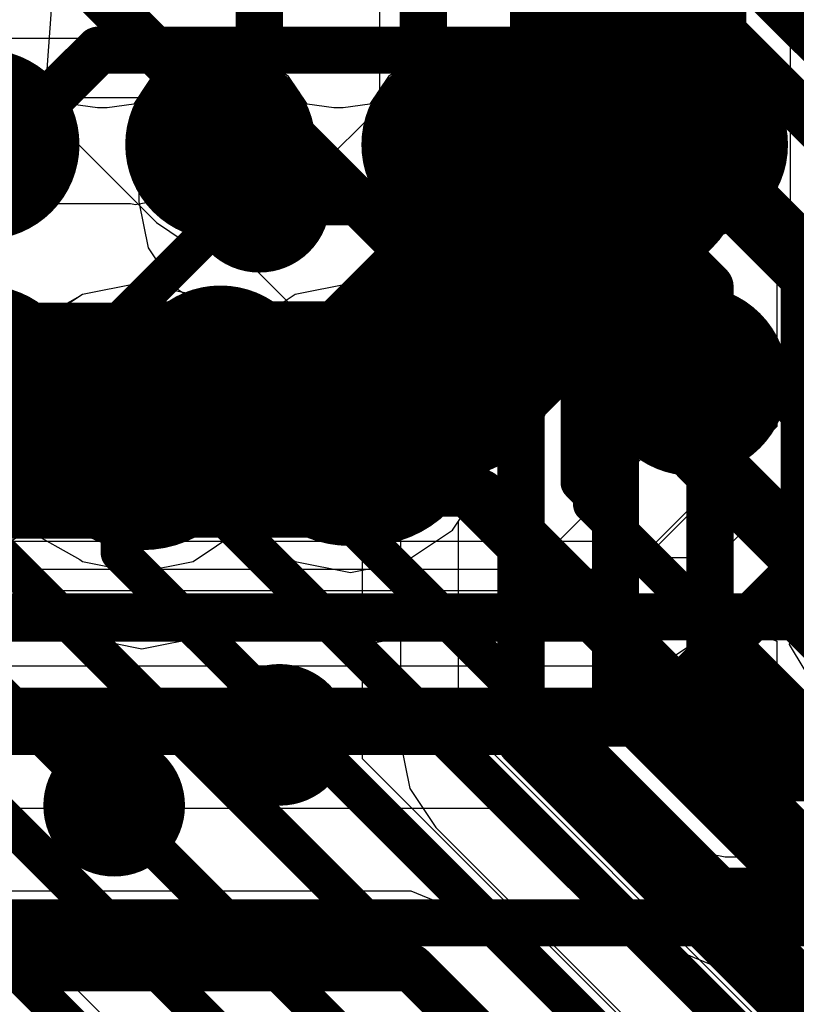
# Model space of a CAD drawing. Header units: millimetres. Extents: x -2 to 68, y -2 to 27.4.
# Tile 306 of 594: x 36.7 to 38.3, y 7.7 to 9.8. Entities that reach past the tile are written whole.
import ezdxf

# ---------------------------------------------------------------- set-up
doc = ezdxf.new("R2010")
doc.units = ezdxf.units.MM
for name, color, linetype in [('BottomLayer', 5, 'Continuous'), ('DrillGuide', 244, 'Continuous'), ('Mechanical13', 56, 'Continuous'), ('Mechanical15', 56, 'Continuous'), ('MidLayer1', 16, 'Continuous'), ('MidLayer2', 76, 'Continuous'), ('MidLayer3', 90, 'Continuous'), ('MidLayer4', 156, 'Continuous'), ('MidLayer5', 130, 'Continuous'), ('MidLayer6', 216, 'Continuous'), ('MidLayer7', 6, 'Continuous'), ('MidLayer8', 54, 'Continuous'), ('MultiLayer', 9, 'Continuous'), ('TopLayer', 1, 'Continuous'), ('TopPaste', 8, 'Continuous'), ('TopSolder', 216, 'Continuous'), ('ViaHoleLayer', 16, 'Continuous')]:
    doc.layers.add(name, color=color, linetype=linetype)

# ---------------------------------------------------------------- blocks, each defined once
blk = doc.blocks.new('BGA486C50P27X27_1400X1400X125_227')
at = {"layer": 'Mechanical13', "const_width": 0.1}
blk.add_lwpolyline([(-7, 7), (-7, -7)], dxfattribs=at)
at = {"layer": 'Mechanical15', "const_width": 0.05}
blk.add_lwpolyline([(-7.25, 7.25), (-7.25, -7.25)], dxfattribs=at)
at = {"layer": 'TopLayer', "const_width": 0.1}
for points in [[(-6.55, -0.5, 1), (-6.45, -0.5, 1)], [(-6.05, -0.5, 1), (-5.95, -0.5, 1)], [(-6.55, -1, 1), (-6.45, -1, 1)], [(-6.05, -1, 1), (-5.95, -1, 1)], [(-6.55, -1.5, 1), (-6.45, -1.5, 1)], [(-6.05, -1.5, 1), (-5.95, -1.5, 1)], [(-6.55, -2, 1), (-6.45, -2, 1)], [(-6.05, -2, 1), (-5.95, -2, 1)]]:
    blk.add_lwpolyline(points, format="xyb", close=True, dxfattribs=at)
at = {"layer": 'TopPaste', "const_width": 0.1}
for points in [[(-6.55, -0.5, 1), (-6.45, -0.5, 1)], [(-6.05, -0.5, 1), (-5.95, -0.5, 1)], [(-6.55, -1, 1), (-6.45, -1, 1)], [(-6.05, -1, 1), (-5.95, -1, 1)], [(-6.55, -1.5, 1), (-6.45, -1.5, 1)], [(-6.05, -1.5, 1), (-5.95, -1.5, 1)], [(-6.55, -2, 1), (-6.45, -2, 1)], [(-6.05, -2, 1), (-5.95, -2, 1)]]:
    blk.add_lwpolyline(points, format="xyb", close=True, dxfattribs=at)
at = {"layer": 'TopSolder', "const_width": 0.2016}
for points in [[(-6.6008, -0.5, 1), (-6.3992, -0.5, 1)], [(-6.1008, -0.5, 1), (-5.8992, -0.5, 1)], [(-6.6008, -1, 1), (-6.3992, -1, 1)], [(-6.1008, -1, 1), (-5.8992, -1, 1)], [(-6.6008, -1.5, 1), (-6.3992, -1.5, 1)], [(-6.1008, -1.5, 1), (-5.8992, -1.5, 1)], [(-6.6008, -2, 1), (-6.3992, -2, 1)], [(-6.1008, -2, 1), (-5.8992, -2, 1)]]:
    blk.add_lwpolyline(points, format="xyb", close=True, dxfattribs=at)

msp = doc.modelspace()

# ---------------------------------------------------------------- linework, layer by layer
at = {"layer": 'BottomLayer'}
for p, q in [((36.3254, 8.4649), (37.6145, 8.4649)), ((37.6145, 8.4649), (38.0134, 8.066)), ((38.0134, 8.066), (38.0686, 8.0291)), ((38.0686, 8.0291), (38.0961, 8.0108)), ((38.0961, 8.0108), (38.1936, 7.9914)), ((38.1936, 7.9914), (38.3086, 7.9914)), ((38.3086, 7.9914), (38.8, 7.5))]:
    msp.add_line(p, q, dxfattribs=at)
at = {"layer": 'BottomLayer', "const_width": 0.1}
for points in [[(36.7137, 9.5467), (36.867, 9.7)], [(36.867, 9.7), (37.8769, 9.7)], [(37.8769, 9.7), (38.6107, 8.9662)], [(36.5058, 9.5467), (36.7137, 9.5467)], [(37.2072, 9.379), (37.915, 9.379)], [(37.915, 9.379), (38.5474, 8.7467)], [(36.4237, 9.0485), (37.9627, 9.0485)], [(37.9627, 9.0485), (38.5649, 8.4463)], [(36.262, 8.762), (37.6779, 8.762)], [(37.6779, 8.762), (38.1936, 8.2463)], [(38.1936, 8.2463), (39.1953, 8.2463)]]:
    msp.add_lwpolyline(points, dxfattribs=at)
at = {"layer": 'BottomLayer'}
for points, const_width in [([(36.842, 9.7, 1), (36.892, 9.7, 1)], 0.05), ([(36.842, 9.7, 1), (36.892, 9.7, 1)], 0.05), ([(37.8519, 9.7, 1), (37.9019, 9.7, 1)], 0.05), ([(37.8519, 9.7, 1), (37.9019, 9.7, 1)], 0.05), ([(36.6887, 9.5467, 1), (36.7387, 9.5467, 1)], 0.05), ([(36.6887, 9.5467, 1), (36.7387, 9.5467, 1)], 0.05), ([(37.1322, 9.379, 1), (37.2822, 9.379, 1)], 0.15), ([(37.1822, 9.379, 1), (37.2322, 9.379, 1)], 0.05), ([(37.89, 9.379, 1), (37.94, 9.379, 1)], 0.05), ([(37.89, 9.379, 1), (37.94, 9.379, 1)], 0.05), ([(37.9377, 9.0485, 1), (37.9877, 9.0485, 1)], 0.05), ([(37.9377, 9.0485, 1), (37.9877, 9.0485, 1)], 0.05), ([(37.6529, 8.762, 1), (37.7029, 8.762, 1)], 0.05), ([(37.6529, 8.762, 1), (37.7029, 8.762, 1)], 0.05), ([(37.175, 8.25, 1), (37.325, 8.25, 1)], 0.15), ([(38.1686, 8.2463, 1), (38.2186, 8.2463, 1)], 0.05), ([(38.1686, 8.2463, 1), (38.2186, 8.2463, 1)], 0.05), ([(36.825, 8.1, 1), (36.975, 8.1, 1)], 0.15)]:
    msp.add_lwpolyline(points, format="xyb", close=True, dxfattribs=dict(at, const_width=const_width))
at = {"layer": 'DrillGuide'}
for points, const_width in [([(37.1822, 9.379, 1), (37.2322, 9.379, 1)], 0.05), ([(36.9, 8.9, 1), (37, 8.9, 1)], 0.1), ([(37.35, 8.9, 1), (37.45, 8.9, 1)], 0.1), ([(37.225, 8.25, 1), (37.275, 8.25, 1)], 0.05), ([(36.875, 8.1, 1), (36.925, 8.1, 1)], 0.05)]:
    msp.add_lwpolyline(points, format="xyb", close=True, dxfattribs=dict(at, const_width=const_width))
at = {"layer": 'MidLayer1'}
for p, q in [((36.95, 9.2059), (36.8329, 9.1826)), ((37.0671, 9.1826), (36.95, 9.2059)), ((37.4, 9.2059), (37.2829, 9.1826)), ((37.5171, 9.1826), (37.4, 9.2059)), ((36.7163, 9.1163), (36.6171, 9.1826)), ((36.8273, 9.1788), (36.7163, 9.1163)), ((36.8329, 9.1826), (36.8273, 9.1788)), ((37.0727, 9.1788), (37.0671, 9.1826)), ((37.1837, 9.1163), (37.0727, 9.1788)), ((37.2829, 9.1826), (37.1837, 9.1163)), ((37.6163, 9.1163), (37.5171, 9.1826)), ((37.6826, 9.0171), (37.6163, 9.1163)), ((37.7059, 8.9), (37.6826, 9.0171)), ((37.6826, 8.7829), (37.7059, 8.9)), ((37.6163, 8.6837), (37.6826, 8.7829)), ((36.6171, 8.6174), (36.7163, 8.6837)), ((36.7163, 8.6837), (36.8273, 8.6212)), ((37.0671, 8.6174), (37.1663, 8.6837)), ((37.1663, 8.6837), (37.2773, 8.6212)), ((37.5171, 8.6174), (37.6163, 8.6837)), ((36.8273, 8.6212), (36.8329, 8.6174)), ((36.8329, 8.6174), (36.95, 8.5941)), ((36.95, 8.5941), (37.0671, 8.6174)), ((37.2773, 8.6212), (37.2829, 8.6174)), ((37.2829, 8.6174), (37.4, 8.5941)), ((37.4, 8.5941), (37.5171, 8.6174))]:
    msp.add_line(p, q, dxfattribs=at)
at = {"layer": 'MidLayer1', "const_width": 0.2}
for points in [[(36.85, 8.9, 1), (37.05, 8.9, 1)], [(37.3, 8.9, 1), (37.5, 8.9, 1)]]:
    msp.add_lwpolyline(points, format="xyb", close=True, dxfattribs=at)
at = {"layer": 'MidLayer2'}
for p, q in [((38.3314, 9.9423), (38.3314, 8.9419)), ((38.3314, 8.9419), (37.9444, 8.5549)), ((37.9444, 8.5549), (36.2056, 8.5549))]:
    msp.add_line(p, q, dxfattribs=at)
for points, const_width in [([(36.85, 8.9, 1), (37.05, 8.9, 1)], 0.2), ([(37.3, 8.9, 1), (37.5, 8.9, 1)], 0.2), ([(38.025, 8.3, 1), (38.075, 8.3, 1)], 0.05), ([(38.025, 8.3, 1), (38.075, 8.3, 1)], 0.05)]:
    msp.add_lwpolyline(points, format="xyb", close=True, dxfattribs=dict(at, const_width=const_width))
at = {"layer": 'MidLayer2', "const_width": 0.1}
for points in [[(38.05, 8.3), (38.5863, 8.8363)], [(36.1, 8.3), (38.05, 8.3)], [(35.5522, 7.852), (41.027, 7.852)]]:
    msp.add_lwpolyline(points, dxfattribs=at)
at = {"layer": 'MidLayer3'}
for p, q in [((38.8568, 9.3068), (38.175, 8.625)), ((38.3435, 8.5051), (38.8806, 9.0422)), ((37.9424, 8.6593), (36.2906, 8.6593)), ((38.0253, 8.625), (37.9424, 8.6593)), ((38.175, 8.625), (38.0253, 8.625)), ((38.3301, 8.4411), (38.3435, 8.5051)), ((38.4018, 8.3214), (38.3301, 8.4411)), ((36.124, 8.0946), (37.7758, 8.0946)), ((37.7758, 8.0946), (38.0662, 7.8042)), ((37.529, 7.9193), (36.1091, 7.9193)), ((37.6438, 7.8718), (37.529, 7.9193)), ((37.9825, 7.5331), (37.6438, 7.8718)), ((38.0662, 7.8042), (38.181, 7.7567)), ((38.181, 7.7567), (41.0595, 7.7567))]:
    msp.add_line(p, q, dxfattribs=at)
for points, const_width in [([(36.85, 8.9, 1), (37.05, 8.9, 1)], 0.2), ([(37.3, 8.9, 1), (37.5, 8.9, 1)], 0.2), ([(37.9174, 8.497, 1), (37.9674, 8.497, 1)], 0.05), ([(37.9174, 8.497, 1), (37.9674, 8.497, 1)], 0.05), ([(37.818, 8.257, 1), (37.868, 8.257, 1)], 0.05), ([(37.818, 8.257, 1), (37.868, 8.257, 1)], 0.05), ([(38.2554, 8.159, 1), (38.3054, 8.159, 1)], 0.05), ([(38.2554, 8.159, 1), (38.3054, 8.159, 1)], 0.05), ([(38.156, 7.919, 1), (38.206, 7.919, 1)], 0.05), ([(38.156, 7.919, 1), (38.206, 7.919, 1)], 0.05), ([(37.504, 7.757, 1), (37.554, 7.757, 1)], 0.05), ([(37.504, 7.757, 1), (37.554, 7.757, 1)], 0.05)]:
    msp.add_lwpolyline(points, format="xyb", close=True, dxfattribs=dict(at, const_width=const_width))
at = {"layer": 'MidLayer3', "const_width": 0.1}
for points in [[(36.2234, 8.497), (37.9424, 8.497)], [(37.9424, 8.497), (38.2804, 8.159)], [(36.124, 8.257), (37.843, 8.257)], [(37.843, 8.257), (38.181, 7.919)], [(38.2804, 8.159), (38.9424, 8.159)], [(38.181, 7.919), (38.843, 7.919)], [(35.2221, 7.757), (37.529, 7.757)], [(37.529, 7.757), (37.9153, 7.3707)]]:
    msp.add_lwpolyline(points, dxfattribs=at)
at = {"layer": 'MidLayer4'}
for p, q in [((37.4621, 9.379), (37.4621, 9.8915)), ((36.7225, 9.5084), (36.7977, 9.6)), ((36.7977, 9.6), (36.9523, 9.6)), ((36.9523, 9.6), (36.9523, 9.379)), ((36.7031, 9.4108), (36.7225, 9.5084)), ((36.6478, 9.3281), (36.7031, 9.4108)), ((36.9523, 9.379), (36.9717, 9.2815)), ((37.4457, 9.2967), (37.4621, 9.379)), ((36.9717, 9.2815), (37.027, 9.1988)), ((37.5302, 9.2458), (37.4457, 9.2967)), ((37.5485, 9.2291), (37.5302, 9.2458)), ((37.5692, 9.2153), (37.5485, 9.2291)), ((37.027, 9.1988), (37.1097, 9.1435)), ((37.5777, 9.2026), (37.5692, 9.2153)), ((37.589, 9.1923), (37.5777, 9.2026)), ((37.5996, 9.1698), (37.589, 9.1923)), ((37.6134, 9.1492), (37.5996, 9.1698)), ((37.1097, 9.1435), (37.2072, 9.1241)), ((37.2072, 9.1241), (37.298, 9.1422)), ((37.298, 9.1422), (37.3065, 9.1425)), ((37.3065, 9.1425), (37.425, 9.0711)), ((37.6164, 9.1341), (37.6134, 9.1492)), ((37.6229, 9.1203), (37.6164, 9.1341)), ((37.6236, 9.1053), (37.6229, 9.1203)), ((37.6826, 9.0171), (37.6236, 9.1053)), ((37.425, 9.0711), (37.425, 8.2)), ((37.7059, 8.9), (37.6826, 9.0171)), ((37.6826, 8.7829), (37.7059, 8.9)), ((37.6289, 8.7026), (37.6826, 8.7829)), ((37.6289, 8.2845), (37.6289, 8.7026)), ((38.7942, 7.1192), (37.6289, 8.2845)), ((37.425, 8.2), (38.65, 6.975))]:
    msp.add_line(p, q, dxfattribs=at)
at = {"layer": 'MidLayer4', "const_width": 0.1}
msp.add_lwpolyline([(37.2072, 9.379), (37.2072, 9.8915)], dxfattribs=at)
at = {"layer": 'MidLayer4'}
for points, const_width in [([(37.1322, 9.379, 1), (37.2822, 9.379, 1)], 0.15), ([(37.1822, 9.379, 1), (37.2322, 9.379, 1)], 0.05), ([(36.85, 8.9, 1), (37.05, 8.9, 1)], 0.2), ([(37.3, 8.9, 1), (37.5, 8.9, 1)], 0.2), ([(37.175, 8.25, 1), (37.325, 8.25, 1)], 0.15), ([(36.825, 8.1, 1), (36.975, 8.1, 1)], 0.15)]:
    msp.add_lwpolyline(points, format="xyb", close=True, dxfattribs=dict(at, const_width=const_width))
at = {"layer": 'MidLayer5'}
for p, q in [((36.6995, 9.625), (36.9896, 9.3349)), ((36.9896, 9.3349), (37.0723, 9.2796)), ((37.0723, 9.2796), (37.0885, 9.2764)), ((37.0885, 9.2764), (37.1699, 9.2602)), ((37.1699, 9.2602), (37.1743, 9.2602)), ((37.1743, 9.2602), (37.5065, 8.928)), ((37.5065, 8.928), (37.5065, 8.234)), ((37.5065, 8.234), (37.5259, 8.1365)), ((37.5259, 8.1365), (37.5812, 8.0538)), ((37.5812, 8.0538), (39.1201, 6.5148)), ((37.0222, 7.51), (36.5818, 7.9505))]:
    msp.add_line(p, q, dxfattribs=at)
at = {"layer": 'MidLayer5', "const_width": 0.1}
for points in [[(38.1882, 9.7381), (38.1882, 11.3123)], [(37.9882, 9.6553), (37.9882, 11.228)], [(37.7882, 9.5725), (37.7882, 10.7267)], [(37.5544, 9.5234), (37.5544, 10.144)], [(36.7282, 9.9568), (37.1699, 9.5151)], [(38.1882, 9.7381), (38.5614, 9.3649)], [(37.9882, 9.6553), (38.3614, 9.2821)], [(37.7882, 9.5725), (38.1614, 9.1993)], [(37.5544, 9.5234), (37.9614, 9.1164)], [(37.1699, 9.5151), (37.2799, 9.5151)], [(37.2799, 9.5151), (37.7614, 9.0336)], [(38.3614, 8.4826), (38.3614, 9.2821)], [(38.1614, 8.3997), (38.1614, 9.1993)], [(37.9614, 8.3169), (37.9614, 9.1164)], [(37.7614, 8.234), (37.7614, 9.0336)], [(38.3614, 8.4826), (40.1, 6.744)], [(38.1614, 8.3997), (39.9, 6.6611)], [(37.9614, 8.3169), (39.7, 6.5783)], [(37.7614, 8.234), (39.375, 6.6204)]]:
    msp.add_lwpolyline(points, dxfattribs=at)
at = {"layer": 'MidLayer5'}
for points, const_width in [([(38.1632, 9.7381, 1), (38.2132, 9.7381, 1)], 0.05), ([(38.1632, 9.7381, 1), (38.2132, 9.7381, 1)], 0.05), ([(37.9632, 9.6553, 1), (38.0132, 9.6553, 1)], 0.05), ([(37.9632, 9.6553, 1), (38.0132, 9.6553, 1)], 0.05), ([(37.7632, 9.5725, 1), (37.8132, 9.5725, 1)], 0.05), ([(37.7632, 9.5725, 1), (37.8132, 9.5725, 1)], 0.05), ([(37.5294, 9.5234, 1), (37.5794, 9.5234, 1)], 0.05), ([(37.5294, 9.5234, 1), (37.5794, 9.5234, 1)], 0.05), ([(37.1449, 9.5151, 1), (37.1949, 9.5151, 1)], 0.05), ([(37.1449, 9.5151, 1), (37.1949, 9.5151, 1)], 0.05), ([(37.2549, 9.5151, 1), (37.3049, 9.5151, 1)], 0.05), ([(37.2549, 9.5151, 1), (37.3049, 9.5151, 1)], 0.05), ([(38.3364, 9.2821, 1), (38.3864, 9.2821, 1)], 0.05), ([(38.3364, 9.2821, 1), (38.3864, 9.2821, 1)], 0.05), ([(38.1364, 9.1993, 1), (38.1864, 9.1993, 1)], 0.05), ([(38.1364, 9.1993, 1), (38.1864, 9.1993, 1)], 0.05), ([(37.9364, 9.1164, 1), (37.9864, 9.1164, 1)], 0.05), ([(37.9364, 9.1164, 1), (37.9864, 9.1164, 1)], 0.05), ([(36.85, 8.9, 1), (37.05, 8.9, 1)], 0.2), ([(37.3, 8.9, 1), (37.5, 8.9, 1)], 0.2), ([(37.7364, 9.0336, 1), (37.7864, 9.0336, 1)], 0.05), ([(37.7364, 9.0336, 1), (37.7864, 9.0336, 1)], 0.05), ([(38.3364, 8.4826, 1), (38.3864, 8.4826, 1)], 0.05), ([(38.3364, 8.4826, 1), (38.3864, 8.4826, 1)], 0.05), ([(38.1364, 8.3997, 1), (38.1864, 8.3997, 1)], 0.05), ([(38.1364, 8.3997, 1), (38.1864, 8.3997, 1)], 0.05), ([(37.9364, 8.3169, 1), (37.9864, 8.3169, 1)], 0.05), ([(37.9364, 8.3169, 1), (37.9864, 8.3169, 1)], 0.05), ([(37.7364, 8.234, 1), (37.7864, 8.234, 1)], 0.05), ([(37.7364, 8.234, 1), (37.7864, 8.234, 1)], 0.05)]:
    msp.add_lwpolyline(points, format="xyb", close=True, dxfattribs=dict(at, const_width=const_width))
at = {"layer": 'MidLayer6'}
for p, q in [((37.9645, 9.8099), (38.0198, 9.7273)), ((38.0198, 9.7273), (38.3031, 9.444)), ((38.3031, 9.444), (38.3031, 8.9031)), ((38.3031, 8.9031), (38, 8.6)), ((38, 8.6), (36.275, 8.6)), ((38.1442, 8.4558), (38.1857, 8.4973)), ((38.1857, 8.4973), (38.3031, 8.4487)), ((38.078, 8.4116), (38.1442, 8.4558)), ((38.3031, 8.4487), (38.3031, 8.2982)), ((38, 8.3961), (38.078, 8.4116)), ((36.275, 8.3961), (38, 8.3961)), ((38.3031, 8.2982), (38.3225, 8.2007)), ((38.3225, 8.2007), (38.3777, 8.118))]:
    msp.add_line(p, q, dxfattribs=at)
at = {"layer": 'MidLayer6', "const_width": 0.1}
msp.add_lwpolyline([(38.2, 9.9075), (38.558, 9.5495)], dxfattribs=at)
at = {"layer": 'MidLayer6', "const_width": 0.2}
for points in [[(36.85, 8.9, 1), (37.05, 8.9, 1)], [(37.3, 8.9, 1), (37.5, 8.9, 1)]]:
    msp.add_lwpolyline(points, format="xyb", close=True, dxfattribs=at)
at = {"layer": 'MidLayer7'}
for p, q in [((36.95, 9.2059), (36.8329, 9.1826)), ((37.0671, 9.1826), (36.95, 9.2059)), ((37.4, 9.2059), (37.2829, 9.1826)), ((37.5171, 9.1826), (37.4, 9.2059)), ((36.7337, 9.1163), (36.6227, 9.1788)), ((36.8329, 9.1826), (36.7337, 9.1163)), ((37.0727, 9.1788), (37.0671, 9.1826)), ((37.1837, 9.1163), (37.0727, 9.1788)), ((37.2829, 9.1826), (37.1837, 9.1163)), ((37.6163, 9.1163), (37.5171, 9.1826)), ((37.6826, 9.0171), (37.6163, 9.1163)), ((37.7059, 8.9), (37.6826, 9.0171)), ((37.6826, 8.7829), (37.7059, 8.9)), ((37.6163, 8.6837), (37.6826, 8.7829)), ((36.6171, 8.6174), (36.7163, 8.6837)), ((36.7163, 8.6837), (36.8273, 8.6212)), ((37.0671, 8.6174), (37.1663, 8.6837)), ((37.1663, 8.6837), (37.2773, 8.6212)), ((37.5171, 8.6174), (37.6163, 8.6837)), ((36.8273, 8.6212), (36.8329, 8.6174)), ((36.8329, 8.6174), (36.95, 8.5941)), ((36.95, 8.5941), (37.0671, 8.6174)), ((37.2773, 8.6212), (37.2829, 8.6174)), ((37.2829, 8.6174), (37.4, 8.5941)), ((37.4, 8.5941), (37.5171, 8.6174))]:
    msp.add_line(p, q, dxfattribs=at)
at = {"layer": 'MidLayer7', "const_width": 0.2}
for points in [[(36.85, 8.9, 1), (37.05, 8.9, 1)], [(37.3, 8.9, 1), (37.5, 8.9, 1)]]:
    msp.add_lwpolyline(points, format="xyb", close=True, dxfattribs=at)
at = {"layer": 'MidLayer8'}
for p, q in [((37.5294, 9.9706), (37.5294, 9.6466)), ((36.912, 9.852), (36.8734, 9.725)), ((36.8734, 9.725), (35.5769, 9.725)), ((37.5294, 9.6466), (37.2595, 9.3767)), ((36.9346, 9.3742), (36.5154, 9.3742)), ((36.945, 9.3721), (36.9346, 9.3742)), ((36.9679, 9.3767), (36.945, 9.3721)), ((37.2595, 9.3767), (36.9679, 9.3767)), ((38.2505, 9.0699), (38.4186, 9.0814)), ((37.7561, 8.5756), (38.2505, 9.0699)), ((37.6073, 8.4761), (37.7561, 8.5756)), ((37.4317, 8.4412), (37.6073, 8.4761)), ((36.5773, 8.4566), (36.8367, 8.4566)), ((36.8367, 8.4566), (36.9589, 8.4323)), ((36.9589, 8.4323), (37.0937, 8.4591)), ((37.0937, 8.4591), (37.31, 8.4591)), ((37.31, 8.4591), (37.4, 8.4412)), ((37.4, 8.4412), (37.4158, 8.4443)), ((37.4158, 8.4443), (37.4317, 8.4412))]:
    msp.add_line(p, q, dxfattribs=at)
at = {"layer": 'MidLayer8', "const_width": 0.5}
for points in [[(37.9882, 9.4565), (37.9882, 10.5496)], [(37.4317, 8.9), (37.9882, 9.4565)], [(36.5, 8.9), (36.5154, 8.9154)], [(36.5154, 8.9154), (36.9346, 8.9154)], [(36.9346, 8.9154), (36.95, 8.9)], [(36.95, 8.9), (36.9679, 8.9179)], [(36.9679, 8.9179), (37.3821, 8.9179)], [(37.3821, 8.9179), (37.4, 8.9)], [(36.325, 8.9), (36.5, 8.9)], [(36.95, 8.9), (36.9589, 8.8911)]]:
    msp.add_lwpolyline(points, dxfattribs=at)
at = {"layer": 'MidLayer8'}
for points, const_width in [([(37.8632, 9.4565, 1), (38.1132, 9.4565, 1)], 0.25), ([(37.8632, 9.4565, 1), (38.1132, 9.4565, 1)], 0.25), ([(36.3904, 8.9154, 1), (36.6404, 8.9154, 1)], 0.25), ([(36.3904, 8.9154, 1), (36.6404, 8.9154, 1)], 0.25), ([(36.8096, 8.9154, 1), (37.0596, 8.9154, 1)], 0.25), ([(36.8096, 8.9154, 1), (37.0596, 8.9154, 1)], 0.25), ([(36.8429, 8.9179, 1), (37.0929, 8.9179, 1)], 0.25), ([(36.8429, 8.9179, 1), (37.0929, 8.9179, 1)], 0.25), ([(37.2571, 8.9179, 1), (37.5071, 8.9179, 1)], 0.25), ([(37.2571, 8.9179, 1), (37.5071, 8.9179, 1)], 0.25), ([(36.375, 8.9, 1), (36.625, 8.9, 1)], 0.25), ([(36.375, 8.9, 1), (36.625, 8.9, 1)], 0.25), ([(36.825, 8.9, 1), (37.075, 8.9, 1)], 0.25), ([(36.825, 8.9, 1), (37.075, 8.9, 1)], 0.25), ([(36.825, 8.9, 1), (37.075, 8.9, 1)], 0.25), ([(36.8339, 8.8911, 1), (37.0839, 8.8911, 1)], 0.25), ([(37.275, 8.9, 1), (37.525, 8.9, 1)], 0.25), ([(37.3067, 8.9, 1), (37.5567, 8.9, 1)], 0.25), ([(36.85, 8.9, 1), (37.05, 8.9, 1)], 0.2), ([(37.3, 8.9, 1), (37.5, 8.9, 1)], 0.2)]:
    msp.add_lwpolyline(points, format="xyb", close=True, dxfattribs=dict(at, const_width=const_width))
at = {"layer": 'MultiLayer'}
for points, const_width in [([(37.1322, 9.379, 1), (37.2822, 9.379, 1)], 0.15), ([(36.85, 8.9, 1), (37.05, 8.9, 1)], 0.2), ([(37.3, 8.9, 1), (37.5, 8.9, 1)], 0.2), ([(37.175, 8.25, 1), (37.325, 8.25, 1)], 0.15), ([(36.825, 8.1, 1), (36.975, 8.1, 1)], 0.15)]:
    msp.add_lwpolyline(points, format="xyb", close=True, dxfattribs=dict(at, const_width=const_width))
at = {"layer": 'TopLayer'}
for p, q in [((36.7582, 9.6589), (36.7683, 9.7951)), ((36.7582, 9.6589), (36.7683, 9.7951)), ((37.9817, 9.7951), (37.9918, 9.6589)), ((37.9817, 9.7951), (37.9918, 9.6589)), ((37.125, 9.7039), (37.047, 9.6884)), ((37.125, 9.7039), (37.047, 9.6884)), ((37.203, 9.6884), (37.125, 9.7039)), ((37.203, 9.6884), (37.125, 9.7039)), ((37.625, 9.7039), (37.547, 9.6884)), ((37.625, 9.7039), (37.547, 9.6884)), ((37.703, 9.6884), (37.625, 9.7039)), ((37.703, 9.6884), (37.625, 9.7039)), ((37.047, 9.6884), (36.9808, 9.6442)), ((37.047, 9.6884), (36.9808, 9.6442)), ((37.2692, 9.6442), (37.203, 9.6884)), ((37.2692, 9.6442), (37.203, 9.6884)), ((37.547, 9.6884), (37.4808, 9.6442)), ((37.547, 9.6884), (37.4808, 9.6442)), ((37.7692, 9.6442), (37.703, 9.6884)), ((37.7692, 9.6442), (37.703, 9.6884)), ((36.7614, 9.6494), (36.7582, 9.6589)), ((36.7614, 9.6494), (36.7582, 9.6589)), ((37.9918, 9.6589), (37.9886, 9.6494)), ((37.9918, 9.6589), (37.9886, 9.6494)), ((36.7692, 9.6442), (36.7614, 9.6494)), ((36.7692, 9.6442), (36.7614, 9.6494)), ((36.8086, 9.5853), (36.7692, 9.6442)), ((36.8086, 9.5853), (36.7692, 9.6442)), ((36.9808, 9.6442), (36.9414, 9.5853)), ((36.9808, 9.6442), (36.9414, 9.5853)), ((37.3086, 9.5853), (37.2692, 9.6442)), ((37.3086, 9.5853), (37.2692, 9.6442)), ((37.4808, 9.6442), (37.4414, 9.5853)), ((37.4808, 9.6442), (37.4414, 9.5853)), ((37.8086, 9.5853), (37.7692, 9.6442)), ((37.8086, 9.5853), (37.7692, 9.6442)), ((37.9808, 9.6442), (37.9414, 9.5853)), ((37.9808, 9.6442), (37.9414, 9.5853)), ((37.9886, 9.6494), (37.9808, 9.6442)), ((37.9886, 9.6494), (37.9808, 9.6442)), ((36.8649, 9.578), (36.8086, 9.5853)), ((36.8649, 9.578), (36.8086, 9.5853)), ((36.8851, 9.578), (36.8649, 9.578)), ((36.8851, 9.578), (36.8649, 9.578)), ((36.9414, 9.5853), (36.8851, 9.578)), ((36.9414, 9.5853), (36.8851, 9.578)), ((37.3649, 9.578), (37.3086, 9.5853)), ((37.3649, 9.578), (37.3086, 9.5853)), ((37.3851, 9.578), (37.3649, 9.578)), ((37.3851, 9.578), (37.3649, 9.578)), ((37.4414, 9.5853), (37.3851, 9.578)), ((37.4414, 9.5853), (37.3851, 9.578)), ((37.8649, 9.578), (37.8086, 9.5853)), ((37.8649, 9.578), (37.8086, 9.5853)), ((37.8851, 9.578), (37.8649, 9.578)), ((37.8851, 9.578), (37.8649, 9.578)), ((37.9414, 9.5853), (37.8851, 9.578)), ((37.9414, 9.5853), (37.8851, 9.578))]:
    msp.add_line(p, q, dxfattribs=at)
at = {"layer": 'TopLayer', "const_width": 0.08}
for points in [[(37.102, 9.477), (37.125, 9.5)], [(37.602, 9.477), (37.625, 9.5)], [(38.102, 9.477), (38.125, 9.5)], [(37.102, 9.3164), (37.102, 9.477)], [(37.602, 9.3164), (37.602, 9.477)], [(38.102, 9.3164), (38.102, 9.477)], [(36.885, 9.0994), (37.102, 9.3164)], [(37.385, 9.0994), (37.602, 9.3164)], [(37.885, 9.0994), (38.102, 9.3164)], [(36.885, 8.7846), (36.885, 9.0994)], [(37.385, 8.7846), (37.385, 9.0994)], [(37.885, 8.7846), (37.885, 9.0994)], [(37.1214, 8.9964), (37.125, 9)], [(37.1214, 8.7224), (37.1214, 8.9964)], [(37.6214, 8.9964), (37.625, 9)], [(37.6214, 8.7739), (37.6214, 8.9964)], [(38.1214, 8.9964), (38.125, 9)], [(38.1214, 8.8255), (38.1214, 8.9964)], [(38.1214, 8.8255), (39.502, 7.4448)], [(36.885, 8.7846), (36.9114, 8.7583)], [(37.385, 8.7846), (37.4114, 8.7583)], [(37.885, 8.7846), (37.9114, 8.7583)], [(37.6214, 8.7739), (38.9541, 7.4412)], [(36.9114, 8.6354), (36.9114, 8.7583)], [(37.4114, 8.6869), (37.4114, 8.7583)], [(37.9114, 8.7385), (37.9114, 8.7583)], [(37.1214, 8.7224), (38.722, 7.1217)], [(37.9114, 8.7385), (39.292, 7.3578)], [(37.4114, 8.6869), (38.902, 7.1963)], [(36.6214, 8.6708), (38.0536, 7.2386)], [(36.9114, 8.6354), (38.512, 7.0348)], [(36.1214, 8.6193), (37.831, 6.9097)], [(36.4114, 8.5839), (38.122, 6.8732)], [(35.9114, 8.5323), (37.621, 6.8227)]]:
    msp.add_lwpolyline(points, dxfattribs=at)
at = {"layer": 'TopLayer', "const_width": 0.04}
for points in [[(37.105, 9.5, 1), (37.145, 9.5, 1)], [(37.605, 9.5, 1), (37.645, 9.5, 1)], [(38.105, 9.5, 1), (38.145, 9.5, 1)], [(37.082, 9.477, 1), (37.122, 9.477, 1)], [(37.082, 9.477, 1), (37.122, 9.477, 1)], [(37.582, 9.477, 1), (37.622, 9.477, 1)], [(37.582, 9.477, 1), (37.622, 9.477, 1)], [(38.082, 9.477, 1), (38.122, 9.477, 1)], [(38.082, 9.477, 1), (38.122, 9.477, 1)], [(37.082, 9.3164, 1), (37.122, 9.3164, 1)], [(37.082, 9.3164, 1), (37.122, 9.3164, 1)], [(37.582, 9.3164, 1), (37.622, 9.3164, 1)], [(37.582, 9.3164, 1), (37.622, 9.3164, 1)], [(38.082, 9.3164, 1), (38.122, 9.3164, 1)], [(38.082, 9.3164, 1), (38.122, 9.3164, 1)], [(36.865, 9.0994, 1), (36.905, 9.0994, 1)], [(36.865, 9.0994, 1), (36.905, 9.0994, 1)], [(37.365, 9.0994, 1), (37.405, 9.0994, 1)], [(37.365, 9.0994, 1), (37.405, 9.0994, 1)], [(37.865, 9.0994, 1), (37.905, 9.0994, 1)], [(37.865, 9.0994, 1), (37.905, 9.0994, 1)], [(37.1014, 8.9964, 1), (37.1414, 8.9964, 1)], [(37.1014, 8.9964, 1), (37.1414, 8.9964, 1)], [(37.105, 9, 1), (37.145, 9, 1)], [(37.6014, 8.9964, 1), (37.6414, 8.9964, 1)], [(37.6014, 8.9964, 1), (37.6414, 8.9964, 1)], [(37.605, 9, 1), (37.645, 9, 1)], [(38.1014, 8.9964, 1), (38.1414, 8.9964, 1)], [(38.1014, 8.9964, 1), (38.1414, 8.9964, 1)], [(38.105, 9, 1), (38.145, 9, 1)], [(38.1014, 8.8255, 1), (38.1414, 8.8255, 1)], [(38.1014, 8.8255, 1), (38.1414, 8.8255, 1)], [(36.865, 8.7846, 1), (36.905, 8.7846, 1)], [(36.865, 8.7846, 1), (36.905, 8.7846, 1)], [(37.365, 8.7846, 1), (37.405, 8.7846, 1)], [(37.365, 8.7846, 1), (37.405, 8.7846, 1)], [(37.865, 8.7846, 1), (37.905, 8.7846, 1)], [(37.865, 8.7846, 1), (37.905, 8.7846, 1)], [(37.6014, 8.7739, 1), (37.6414, 8.7739, 1)], [(37.6014, 8.7739, 1), (37.6414, 8.7739, 1)], [(36.8914, 8.7583, 1), (36.9314, 8.7583, 1)], [(36.8914, 8.7583, 1), (36.9314, 8.7583, 1)], [(37.3914, 8.7583, 1), (37.4314, 8.7583, 1)], [(37.3914, 8.7583, 1), (37.4314, 8.7583, 1)], [(37.8914, 8.7583, 1), (37.9314, 8.7583, 1)], [(37.8914, 8.7583, 1), (37.9314, 8.7583, 1)], [(37.1014, 8.7224, 1), (37.1414, 8.7224, 1)], [(37.1014, 8.7224, 1), (37.1414, 8.7224, 1)], [(37.8914, 8.7385, 1), (37.9314, 8.7385, 1)], [(37.8914, 8.7385, 1), (37.9314, 8.7385, 1)], [(37.3914, 8.6869, 1), (37.4314, 8.6869, 1)], [(37.3914, 8.6869, 1), (37.4314, 8.6869, 1)], [(36.8914, 8.6354, 1), (36.9314, 8.6354, 1)], [(36.8914, 8.6354, 1), (36.9314, 8.6354, 1)]]:
    msp.add_lwpolyline(points, format="xyb", close=True, dxfattribs=at)
at = {"layer": 'ViaHoleLayer'}
for points, const_width in [([(37.1822, 9.379, 1), (37.2322, 9.379, 1)], 0.05), ([(36.9, 8.9, 1), (37, 8.9, 1)], 0.1), ([(37.35, 8.9, 1), (37.45, 8.9, 1)], 0.1), ([(37.225, 8.25, 1), (37.275, 8.25, 1)], 0.05), ([(36.875, 8.1, 1), (36.925, 8.1, 1)], 0.05)]:
    msp.add_lwpolyline(points, format="xyb", close=True, dxfattribs=dict(at, const_width=const_width))

# ---------------------------------------------------------------- block references
at = {"rotation": 90}
msp.add_blockref('BGA486C50P27X27_1400X1400X125_227', (36.125, 15.5), dxfattribs=at)

doc.saveas('drawing.dxf')
